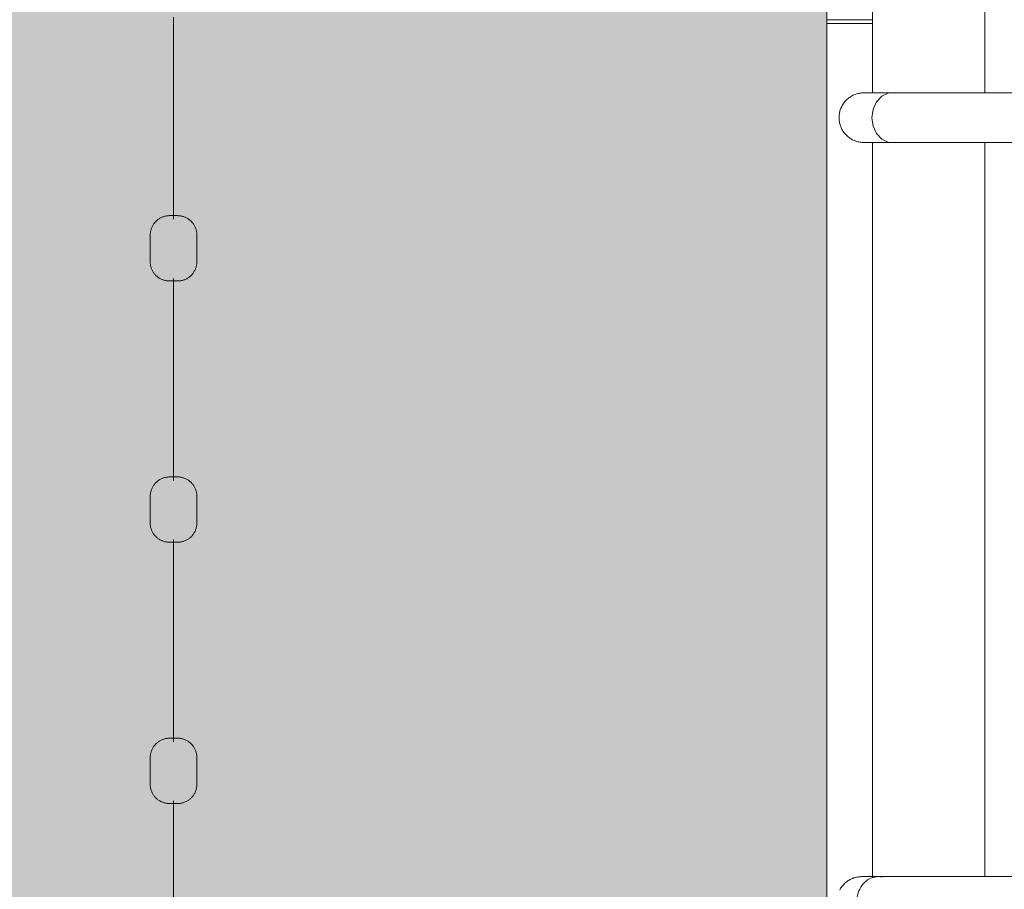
# Model space of a CAD drawing. Header units: millimetres. Extents: x 2016 to 102618, y -16590 to 68005.
# Tile 649 of 654: x 88882 to 89636, y 59329 to 59995. Entities that reach past the tile are written whole.
import ezdxf

# ---------------------------------------------------------------- set-up
doc = ezdxf.new("R2010")
doc.units = ezdxf.units.MM
for name, color, linetype, lineweight in [('A-DETL', 90, 'Continuous', 18), ('A-GENM', 13, 'Continuous', 13), ('A-WALL', 113, 'Continuous', 13), ('Q-SPCQ', 91, 'Continuous', 13)]:
    doc.layers.add(name, color=color, linetype=linetype, lineweight=lineweight)
doc.layers.add('Water', color=131, linetype='Continuous')

# ---------------------------------------------------------------- blocks, each defined once
blk = doc.blocks.new('43_VCS_SE_goot_rooster_schuin - 28_VCS_RVS wand-gootrooster 25000mm-4108944-00 Begane grond')
at = {"layer": 'Q-SPCQ'}
for p, q in [((11091.03, 148.81), (10528.98, 148.81)), ((12630.98, 148.81), (11128.97, 148.81))]:
    blk.add_line(p, q, dxfattribs=at)
blk = doc.blocks.new('72_VCS_SE_basintrap - basintrap-4843999-00 Begane grond')
at = {"layer": 'A-GENM', "lineweight": 5}
for p, q in [((-319, 466.5), (-319, 127.86)), ((-281, 127.86), (-281, 466.5)), ((281, 466), (281, 126.8)), ((-319, 387.15), (-319, 49.62)), ((-281, 49.62), (-281, 387.15)), ((281, 385.06), (281, 39.7)), ((-318.71, 52.22), (-319, 49.62)), ((-281, 49.62), (-281.29, 52.23)), ((-372, 0), (372, 0))]:
    blk.add_line(p, q, dxfattribs=at)
at = {"layer": 'A-GENM', "lineweight": 5, "flags": 128}
for points in [[(-319, 28.45), (-319, 28.53), (-319, 28.77), (-319, 29.17), (-319, 29.72), (-319, 30.43), (-319, 31.3), (-319, 32.32), (-319, 33.5), (-319, 34.83), (-319, 36.3), (-319, 37.92), (-319, 39.69), (-319, 41.59), (-319, 43.64), (-319, 45.82), (-319, 48.13), (-319, 50.56), (-319, 53.13), (-319, 55.81), (-319, 58.6), (-319, 61.51), (-319, 64.52), (-319, 67.64), (-319, 70.85), (-319, 74.15), (-319, 77.54), (-319, 81.01), (-319, 84.55), (-319, 88.17), (-319, 91.84), (-319, 95.58), (-319, 99.36), (-319, 103.19), (-319, 107.06), (-319, 110.97), (-319, 114.9), (-319, 118.85), (-319, 122.82), (-319, 126.79), (-319, 127.86)], [(-281, 127.86), (-281, 123.89), (-281, 119.92), (-281, 115.96), (-281, 112.03), (-281, 108.11), (-281, 104.23), (-281, 100.39), (-281, 96.59), (-281, 92.84), (-281, 89.15), (-281, 85.52), (-281, 81.96), (-281, 78.47), (-281, 75.06), (-281, 71.73), (-281, 68.5), (-281, 65.36), (-281, 62.31), (-281, 59.38), (-281, 56.55), (-281, 53.84), (-281, 51.24), (-281, 48.77), (-281, 46.43), (-281, 44.21), (-281, 42.13), (-281, 40.19), (-281, 38.38), (-281, 36.72), (-281, 35.21), (-281, 33.84), (-281, 32.63), (-281, 31.56), (-281, 30.65), (-281, 29.9), (-281, 29.3), (-281, 28.86), (-281, 28.58), (-281, 28.46), (-281, 28.45)], [(281, 26.8), (281, 26.88), (281, 27.12), (281, 27.52), (281, 28.08), (281, 28.79), (281, 29.66), (281, 30.69), (281, 31.87), (281, 33.21), (281, 34.69), (281, 36.32), (281, 38.1), (281, 40.02), (281, 42.07), (281, 44.26), (281, 46.59), (281, 49.04), (281, 51.62), (281, 54.31), (281, 57.13), (281, 60.05), (281, 63.08), (281, 66.22), (281, 69.45), (281, 72.77), (281, 76.18), (281, 79.67), (281, 83.23), (281, 86.86), (281, 90.56), (281, 94.32), (281, 98.13), (281, 101.98), (281, 105.87), (281, 109.8), (281, 113.76), (281, 117.73), (281, 121.72), (281, 125.72), (281, 126.8)], [(-319, 49.62), (-319, 47.23), (-319, 44.97), (-319, 42.84), (-319, 40.85), (-319, 39), (-319, 37.29), (-319, 35.72), (-319, 34.3), (-319, 33.03), (-319, 31.92), (-319, 30.95), (-319, 30.14), (-319, 29.49), (-319, 29), (-319, 28.66), (-319, 28.48), (-319, 28.45)], [(-319, 49.62), (-318.71, 47.01), (-316.45, 42.11), (-312.21, 38.11), (-306.5, 35.51), (-300, 34.6)], [(-300, 34.6), (-293.5, 35.51), (-287.78, 38.12), (-283.55, 42.11), (-281.29, 47.02), (-281, 49.62)], [(-281, 28.45), (-281, 28.53), (-281, 28.77), (-281, 29.17), (-281, 29.72), (-281, 30.43), (-281, 31.3), (-281, 32.32), (-281, 33.5), (-281, 34.83), (-281, 36.3), (-281, 37.92), (-281, 39.69), (-281, 41.59), (-281, 43.64), (-281, 45.82), (-281, 48.13), (-281, 49.62)], [(281, 39.7), (281, 37.81), (281, 36.06), (281, 34.45), (281, 32.99), (281, 31.68), (281, 30.52), (281, 29.52), (281, 28.67), (281, 27.98), (281, 27.44), (281, 27.07), (281, 26.85), (281, 26.8)], [(-300, 9.45), (-300.76, 9.47), (-301.52, 9.51), (-302.27, 9.59), (-303.03, 9.7), (-303.77, 9.83), (-304.52, 10), (-305.25, 10.19), (-305.98, 10.42), (-306.69, 10.67), (-307.4, 10.95), (-308.09, 11.26), (-308.77, 11.6), (-309.44, 11.96), (-310.09, 12.36), (-310.73, 12.77), (-311.35, 13.21), (-311.95, 13.68), (-312.53, 14.17), (-313.09, 14.68), (-313.63, 15.22), (-314.15, 15.77), (-314.64, 16.35), (-315.12, 16.94), (-315.56, 17.56), (-315.99, 18.19), (-316.39, 18.84), (-316.76, 19.5), (-317.1, 20.18), (-317.42, 20.87), (-317.71, 21.57), (-317.97, 22.28), (-318.2, 23.01), (-318.41, 23.74), (-318.58, 24.48), (-318.72, 25.22), (-318.84, 25.98), (-318.92, 26.73), (-318.98, 27.49), (-319, 28.25), (-319, 28.45)], [(-281, 28.45), (-281.02, 27.69), (-281.06, 26.93), (-281.14, 26.18), (-281.24, 25.43), (-281.38, 24.68), (-281.54, 23.94), (-281.74, 23.2), (-281.96, 22.48), (-282.22, 21.76), (-282.5, 21.05), (-282.81, 20.36), (-283.15, 19.68), (-283.51, 19.01), (-283.9, 18.36), (-284.32, 17.73), (-284.76, 17.11), (-285.23, 16.51), (-285.72, 15.93), (-286.23, 15.36), (-286.76, 14.82), (-287.32, 14.31), (-287.89, 13.81), (-288.49, 13.34), (-289.1, 12.89), (-289.73, 12.47), (-290.38, 12.07), (-291.04, 11.7), (-291.72, 11.35), (-292.41, 11.03), (-293.12, 10.74), (-293.83, 10.48), (-294.55, 10.25), (-295.28, 10.05), (-296.02, 9.87), (-296.77, 9.73), (-297.52, 9.62), (-298.28, 9.53), (-299.04, 9.48), (-299.79, 9.45), (-300, 9.45)], [(291.23, 9.94), (290.56, 10.31), (289.91, 10.7), (289.27, 11.12), (288.65, 11.56), (288.05, 12.02), (287.47, 12.51), (286.91, 13.03), (286.37, 13.56), (285.85, 14.12), (285.36, 14.69), (284.88, 15.29), (284.44, 15.9), (284.01, 16.53), (283.61, 17.18), (283.24, 17.84), (282.9, 18.52), (282.58, 19.21), (282.29, 19.91), (282.03, 20.63), (281.8, 21.35), (281.59, 22.08), (281.42, 22.82), (281.28, 23.57), (281.16, 24.32), (281.08, 25.08), (281.02, 25.83), (281, 26.59), (281, 26.8)]]:
    blk.add_lwpolyline(points, dxfattribs=at)
at = {"layer": 'A-GENM', "lineweight": 5}
blk.add_open_spline([(281.29, 42.6), (280.9, 40.69), (280.91, 36.75), (283.2, 31.2), (287.54, 26.67), (293.37, 23.72), (297.79, 23.03), (300, 23.03)], degree=3, dxfattribs=at)
at = {"layer": 'Q-SPCQ'}
for p, q in [((-375, 35), (-375, 0)), ((-372, 0), (-372, 35)), ((-375, 0), (-372, 0))]:
    blk.add_line(p, q, dxfattribs=at)
blk = doc.blocks.new('89_VCS_SE_drijflijn - drijflijn-V276-00 Begane grond')
at = {"layer": 'Q-SPCQ'}
for p, q in [((-11632.81, 17.84), (-11653.28, 17.84)), ((-11432.81, 17.84), (-11453.28, 17.84)), ((-11232.81, 17.84), (-11253.28, 17.84)), ((-11820.12, 0), (-11665.36, 0)), ((-11620.12, 0), (-11465.36, 0)), ((-11420.12, 0), (-11265.36, 0)), ((-11220.12, 0), (-11065.36, 0)), ((-11653.28, -17.84), (-11632.81, -17.84)), ((-11453.28, -17.84), (-11432.81, -17.84)), ((-11253.28, -17.84), (-11232.81, -17.84))]:
    blk.add_line(p, q, dxfattribs=at)
at = {"layer": 'Q-SPCQ', "flags": 128}
for points in [[(-11668.13, 3), (-11668.11, 3.59), (-11668.08, 4.19), (-11668.02, 4.78), (-11667.94, 5.36), (-11667.83, 5.95), (-11667.7, 6.53), (-11667.55, 7.1), (-11667.37, 7.67), (-11667.17, 8.23), (-11666.95, 8.78), (-11666.71, 9.32), (-11666.45, 9.85), (-11666.16, 10.37), (-11665.86, 10.88), (-11665.53, 11.38), (-11665.19, 11.86), (-11664.82, 12.33), (-11664.44, 12.79), (-11664.04, 13.22), (-11663.62, 13.65), (-11663.19, 14.05), (-11662.74, 14.44), (-11662.27, 14.81), (-11661.8, 15.16), (-11661.3, 15.49), (-11660.8, 15.8), (-11660.28, 16.09), (-11659.75, 16.36), (-11659.21, 16.61), (-11658.66, 16.83), (-11658.1, 17.04), (-11657.54, 17.22), (-11656.97, 17.38), (-11656.39, 17.51), (-11655.81, 17.63), (-11655.22, 17.72), (-11654.63, 17.78), (-11654.04, 17.82), (-11653.44, 17.84), (-11653.28, 17.84)], [(-11632.81, 17.84), (-11632.22, 17.83), (-11631.64, 17.79), (-11631.05, 17.74), (-11630.47, 17.65), (-11629.89, 17.55), (-11629.32, 17.42), (-11628.75, 17.27), (-11628.19, 17.1), (-11627.64, 16.9), (-11627.09, 16.68), (-11626.55, 16.44), (-11626.03, 16.18), (-11625.51, 15.9), (-11625.01, 15.6), (-11624.52, 15.28), (-11624.04, 14.94), (-11623.58, 14.58), (-11623.13, 14.2), (-11622.69, 13.8), (-11622.28, 13.39), (-11621.87, 12.96), (-11621.49, 12.51), (-11621.13, 12.05), (-11620.78, 11.58), (-11620.45, 11.09), (-11620.15, 10.59), (-11619.86, 10.08), (-11619.59, 9.56), (-11619.35, 9.02), (-11619.12, 8.48), (-11618.92, 7.93), (-11618.74, 7.37), (-11618.58, 6.8), (-11618.45, 6.23), (-11618.34, 5.65), (-11618.25, 5.07), (-11618.19, 4.49), (-11618.14, 3.9), (-11618.13, 3.32), (-11618.13, 3.16)], [(-11468.13, 3), (-11468.11, 3.59), (-11468.08, 4.19), (-11468.02, 4.78), (-11467.94, 5.36), (-11467.83, 5.95), (-11467.7, 6.53), (-11467.55, 7.1), (-11467.37, 7.67), (-11467.17, 8.23), (-11466.95, 8.78), (-11466.71, 9.32), (-11466.45, 9.85), (-11466.16, 10.37), (-11465.86, 10.88), (-11465.53, 11.38), (-11465.19, 11.86), (-11464.82, 12.33), (-11464.44, 12.79), (-11464.04, 13.22), (-11463.62, 13.65), (-11463.19, 14.05), (-11462.74, 14.44), (-11462.27, 14.81), (-11461.8, 15.16), (-11461.3, 15.49), (-11460.8, 15.8), (-11460.28, 16.09), (-11459.75, 16.36), (-11459.21, 16.61), (-11458.66, 16.83), (-11458.1, 17.04), (-11457.54, 17.22), (-11456.97, 17.38), (-11456.39, 17.51), (-11455.81, 17.63), (-11455.22, 17.72), (-11454.63, 17.78), (-11454.04, 17.82), (-11453.44, 17.84), (-11453.28, 17.84)], [(-11432.81, 17.84), (-11432.22, 17.83), (-11431.64, 17.79), (-11431.05, 17.74), (-11430.47, 17.65), (-11429.89, 17.55), (-11429.32, 17.42), (-11428.75, 17.27), (-11428.19, 17.1), (-11427.64, 16.9), (-11427.09, 16.68), (-11426.55, 16.44), (-11426.03, 16.18), (-11425.51, 15.9), (-11425.01, 15.6), (-11424.52, 15.28), (-11424.04, 14.94), (-11423.58, 14.58), (-11423.13, 14.2), (-11422.69, 13.8), (-11422.28, 13.39), (-11421.87, 12.96), (-11421.49, 12.51), (-11421.13, 12.05), (-11420.78, 11.58), (-11420.45, 11.09), (-11420.15, 10.59), (-11419.86, 10.08), (-11419.59, 9.56), (-11419.35, 9.02), (-11419.12, 8.48), (-11418.92, 7.93), (-11418.74, 7.37), (-11418.58, 6.8), (-11418.45, 6.23), (-11418.34, 5.65), (-11418.25, 5.07), (-11418.19, 4.49), (-11418.14, 3.9), (-11418.13, 3.32), (-11418.13, 3.16)], [(-11268.13, 3), (-11268.11, 3.59), (-11268.08, 4.19), (-11268.02, 4.78), (-11267.94, 5.36), (-11267.83, 5.95), (-11267.7, 6.53), (-11267.55, 7.1), (-11267.37, 7.67), (-11267.17, 8.23), (-11266.95, 8.78), (-11266.71, 9.32), (-11266.45, 9.85), (-11266.16, 10.37), (-11265.86, 10.88), (-11265.53, 11.38), (-11265.19, 11.86), (-11264.82, 12.33), (-11264.44, 12.79), (-11264.04, 13.22), (-11263.62, 13.65), (-11263.19, 14.05), (-11262.74, 14.44), (-11262.27, 14.81), (-11261.8, 15.16), (-11261.3, 15.49), (-11260.8, 15.8), (-11260.28, 16.09), (-11259.75, 16.36), (-11259.21, 16.61), (-11258.66, 16.83), (-11258.1, 17.04), (-11257.54, 17.22), (-11256.97, 17.38), (-11256.39, 17.51), (-11255.81, 17.63), (-11255.22, 17.72), (-11254.63, 17.78), (-11254.04, 17.82), (-11253.44, 17.84), (-11253.28, 17.84)], [(-11232.81, 17.84), (-11232.22, 17.83), (-11231.64, 17.79), (-11231.05, 17.74), (-11230.47, 17.65), (-11229.89, 17.55), (-11229.32, 17.42), (-11228.75, 17.27), (-11228.19, 17.1), (-11227.64, 16.9), (-11227.09, 16.68), (-11226.55, 16.44), (-11226.03, 16.18), (-11225.51, 15.9), (-11225.01, 15.6), (-11224.52, 15.28), (-11224.04, 14.94), (-11223.58, 14.58), (-11223.13, 14.2), (-11222.69, 13.8), (-11222.28, 13.39), (-11221.87, 12.96), (-11221.49, 12.51), (-11221.13, 12.05), (-11220.78, 11.58), (-11220.45, 11.09), (-11220.15, 10.59), (-11219.86, 10.08), (-11219.59, 9.56), (-11219.35, 9.02), (-11219.12, 8.48), (-11218.92, 7.93), (-11218.74, 7.37), (-11218.58, 6.8), (-11218.45, 6.23), (-11218.34, 5.65), (-11218.25, 5.07), (-11218.19, 4.49), (-11218.14, 3.9), (-11218.13, 3.32), (-11218.13, 3.16)], [(-11668.13, -3), (-11668.13, -3), (-11668.13, -2.99), (-11668.13, -2.98), (-11668.13, -2.96), (-11668.13, -2.94), (-11668.13, -2.91), (-11668.13, -2.88), (-11668.13, -2.85), (-11668.13, -2.81), (-11668.13, -2.76), (-11668.13, -2.71), (-11668.13, -2.66), (-11668.13, -2.6), (-11668.13, -2.54), (-11668.13, -2.48), (-11668.13, -2.41), (-11668.13, -2.33), (-11668.13, -2.26), (-11668.13, -2.17), (-11668.13, -2.09), (-11668.13, -2), (-11668.13, -1.91), (-11668.13, -1.82), (-11668.13, -1.72), (-11668.13, -1.62), (-11668.13, -1.52), (-11668.13, -1.41), (-11668.13, -1.31), (-11668.13, -1.2), (-11668.13, -1.09), (-11668.13, -0.97), (-11668.13, -0.86), (-11668.13, -0.74), (-11668.13, -0.63), (-11668.13, -0.51), (-11668.13, -0.39), (-11668.13, -0.27), (-11668.13, -0.15), (-11668.13, -0.03), (-11668.13, 0.09), (-11668.13, 0.21), (-11668.13, 0.33), (-11668.13, 0.45), (-11668.13, 0.56), (-11668.13, 0.68), (-11668.13, 0.8), (-11668.13, 0.91), (-11668.13, 1.03), (-11668.13, 1.14), (-11668.13, 1.25), (-11668.13, 1.36), (-11668.13, 1.46), (-11668.13, 1.57), (-11668.13, 1.67), (-11668.13, 1.77), (-11668.13, 1.86), (-11668.13, 1.95), (-11668.13, 2.04), (-11668.13, 2.13), (-11668.13, 2.21), (-11668.13, 2.29), (-11668.13, 2.37), (-11668.13, 2.44), (-11668.13, 2.51), (-11668.13, 2.57), (-11668.13, 2.63), (-11668.13, 2.69), (-11668.13, 2.74), (-11668.13, 2.78), (-11668.13, 2.83), (-11668.13, 2.86), (-11668.13, 2.9), (-11668.13, 2.93), (-11668.13, 2.95), (-11668.13, 2.97), (-11668.13, 2.98), (-11668.13, 2.99), (-11668.13, 3)], [(-11668.13, 3), (-11668.13, 3), (-11668.13, 2.99), (-11668.13, 2.98), (-11668.13, 2.96), (-11668.13, 2.94), (-11668.13, 2.91), (-11668.13, 2.88), (-11668.13, 2.85), (-11668.13, 2.81), (-11668.13, 2.76), (-11668.13, 2.71), (-11668.13, 2.66), (-11668.13, 2.6), (-11668.13, 2.54), (-11668.13, 2.48), (-11668.13, 2.41), (-11668.13, 2.33), (-11668.13, 2.26), (-11668.13, 2.17), (-11668.13, 2.09), (-11668.13, 2), (-11668.13, 1.91), (-11668.13, 1.82), (-11668.13, 1.72), (-11668.13, 1.62), (-11668.13, 1.52), (-11668.13, 1.41), (-11668.13, 1.31), (-11668.13, 1.2), (-11668.13, 1.09), (-11668.13, 0.97), (-11668.13, 0.86), (-11668.13, 0.74), (-11668.13, 0.63), (-11668.13, 0.51), (-11668.13, 0.39), (-11668.13, 0.27), (-11668.13, 0.15), (-11668.13, 0.03), (-11668.13, -0.09), (-11668.13, -0.21), (-11668.13, -0.33), (-11668.13, -0.45), (-11668.13, -0.56), (-11668.13, -0.68), (-11668.13, -0.8), (-11668.13, -0.91), (-11668.13, -1.03), (-11668.13, -1.14), (-11668.13, -1.25), (-11668.13, -1.36), (-11668.13, -1.46), (-11668.13, -1.57), (-11668.13, -1.67), (-11668.13, -1.77), (-11668.13, -1.86), (-11668.13, -1.95), (-11668.13, -2.04), (-11668.13, -2.13), (-11668.13, -2.21), (-11668.13, -2.29), (-11668.13, -2.37), (-11668.13, -2.44), (-11668.13, -2.51), (-11668.13, -2.57), (-11668.13, -2.63), (-11668.13, -2.69), (-11668.13, -2.74), (-11668.13, -2.78), (-11668.13, -2.83), (-11668.13, -2.86), (-11668.13, -2.9), (-11668.13, -2.93), (-11668.13, -2.95), (-11668.13, -2.97), (-11668.13, -2.98), (-11668.13, -2.99), (-11668.13, -3)], [(-11618.13, 3.16), (-11618.13, 3.16), (-11618.13, 3.15), (-11618.13, 3.14), (-11618.13, 3.12), (-11618.13, 3.1), (-11618.13, 3.07), (-11618.13, 3.04), (-11618.13, 3), (-11618.13, 2.96), (-11618.13, 2.91), (-11618.13, 2.86), (-11618.13, 2.8), (-11618.13, 2.74), (-11618.13, 2.68), (-11618.13, 2.61), (-11618.13, 2.53), (-11618.13, 2.46), (-11618.13, 2.37), (-11618.13, 2.29), (-11618.13, 2.2), (-11618.13, 2.11), (-11618.13, 2.01), (-11618.13, 1.91), (-11618.13, 1.81), (-11618.13, 1.71), (-11618.13, 1.6), (-11618.13, 1.49), (-11618.13, 1.38), (-11618.13, 1.26), (-11618.13, 1.14), (-11618.13, 1.03), (-11618.13, 0.91), (-11618.13, 0.78), (-11618.13, 0.66), (-11618.13, 0.54), (-11618.13, 0.41), (-11618.13, 0.29), (-11618.13, 0.16), (-11618.13, 0.03), (-11618.13, -0.09), (-11618.13, -0.22), (-11618.13, -0.34), (-11618.13, -0.47), (-11618.13, -0.59), (-11618.13, -0.72), (-11618.13, -0.84), (-11618.13, -0.96), (-11618.13, -1.08), (-11618.13, -1.2), (-11618.13, -1.31), (-11618.13, -1.43), (-11618.13, -1.54), (-11618.13, -1.65), (-11618.13, -1.75), (-11618.13, -1.86), (-11618.13, -1.96), (-11618.13, -2.06), (-11618.13, -2.15), (-11618.13, -2.24), (-11618.13, -2.33), (-11618.13, -2.41), (-11618.13, -2.49), (-11618.13, -2.57), (-11618.13, -2.64), (-11618.13, -2.71), (-11618.13, -2.77), (-11618.13, -2.83), (-11618.13, -2.88), (-11618.13, -2.93), (-11618.13, -2.98), (-11618.13, -3.02), (-11618.13, -3.05), (-11618.13, -3.08), (-11618.13, -3.11), (-11618.13, -3.13), (-11618.13, -3.14), (-11618.13, -3.15), (-11618.13, -3.16)], [(-11618.13, -3.16), (-11618.13, -3.16), (-11618.13, -3.15), (-11618.13, -3.14), (-11618.13, -3.12), (-11618.13, -3.1), (-11618.13, -3.07), (-11618.13, -3.04), (-11618.13, -3), (-11618.13, -2.96), (-11618.13, -2.91), (-11618.13, -2.86), (-11618.13, -2.8), (-11618.13, -2.74), (-11618.13, -2.68), (-11618.13, -2.61), (-11618.13, -2.53), (-11618.13, -2.46), (-11618.13, -2.37), (-11618.13, -2.29), (-11618.13, -2.2), (-11618.13, -2.11), (-11618.13, -2.01), (-11618.13, -1.91), (-11618.13, -1.81), (-11618.13, -1.71), (-11618.13, -1.6), (-11618.13, -1.49), (-11618.13, -1.38), (-11618.13, -1.26), (-11618.13, -1.14), (-11618.13, -1.03), (-11618.13, -0.91), (-11618.13, -0.78), (-11618.13, -0.66), (-11618.13, -0.54), (-11618.13, -0.41), (-11618.13, -0.29), (-11618.13, -0.16), (-11618.13, -0.03), (-11618.13, 0.09), (-11618.13, 0.22), (-11618.13, 0.34), (-11618.13, 0.47), (-11618.13, 0.59), (-11618.13, 0.72), (-11618.13, 0.84), (-11618.13, 0.96), (-11618.13, 1.08), (-11618.13, 1.2), (-11618.13, 1.31), (-11618.13, 1.43), (-11618.13, 1.54), (-11618.13, 1.65), (-11618.13, 1.75), (-11618.13, 1.86), (-11618.13, 1.96), (-11618.13, 2.06), (-11618.13, 2.15), (-11618.13, 2.24), (-11618.13, 2.33), (-11618.13, 2.41), (-11618.13, 2.49), (-11618.13, 2.57), (-11618.13, 2.64), (-11618.13, 2.71), (-11618.13, 2.77), (-11618.13, 2.83), (-11618.13, 2.88), (-11618.13, 2.93), (-11618.13, 2.98), (-11618.13, 3.02), (-11618.13, 3.05), (-11618.13, 3.08), (-11618.13, 3.11), (-11618.13, 3.13), (-11618.13, 3.14), (-11618.13, 3.15), (-11618.13, 3.16)], [(-11468.13, -3), (-11468.13, -3), (-11468.13, -2.99), (-11468.13, -2.98), (-11468.13, -2.96), (-11468.13, -2.94), (-11468.13, -2.91), (-11468.13, -2.88), (-11468.13, -2.85), (-11468.13, -2.81), (-11468.13, -2.76), (-11468.13, -2.71), (-11468.13, -2.66), (-11468.13, -2.6), (-11468.13, -2.54), (-11468.13, -2.48), (-11468.13, -2.41), (-11468.13, -2.33), (-11468.13, -2.26), (-11468.13, -2.17), (-11468.13, -2.09), (-11468.13, -2), (-11468.13, -1.91), (-11468.13, -1.82), (-11468.13, -1.72), (-11468.13, -1.62), (-11468.13, -1.52), (-11468.13, -1.41), (-11468.13, -1.31), (-11468.13, -1.2), (-11468.13, -1.09), (-11468.13, -0.97), (-11468.13, -0.86), (-11468.13, -0.74), (-11468.13, -0.63), (-11468.13, -0.51), (-11468.13, -0.39), (-11468.13, -0.27), (-11468.13, -0.15), (-11468.13, -0.03), (-11468.13, 0.09), (-11468.13, 0.21), (-11468.13, 0.33), (-11468.13, 0.45), (-11468.13, 0.56), (-11468.13, 0.68), (-11468.13, 0.8), (-11468.13, 0.91), (-11468.13, 1.03), (-11468.13, 1.14), (-11468.13, 1.25), (-11468.13, 1.36), (-11468.13, 1.46), (-11468.13, 1.57), (-11468.13, 1.67), (-11468.13, 1.77), (-11468.13, 1.86), (-11468.13, 1.95), (-11468.13, 2.04), (-11468.13, 2.13), (-11468.13, 2.21), (-11468.13, 2.29), (-11468.13, 2.37), (-11468.13, 2.44), (-11468.13, 2.51), (-11468.13, 2.57), (-11468.13, 2.63), (-11468.13, 2.69), (-11468.13, 2.74), (-11468.13, 2.78), (-11468.13, 2.83), (-11468.13, 2.86), (-11468.13, 2.9), (-11468.13, 2.93), (-11468.13, 2.95), (-11468.13, 2.97), (-11468.13, 2.98), (-11468.13, 2.99), (-11468.13, 3)], [(-11468.13, 3), (-11468.13, 3), (-11468.13, 2.99), (-11468.13, 2.98), (-11468.13, 2.96), (-11468.13, 2.94), (-11468.13, 2.91), (-11468.13, 2.88), (-11468.13, 2.85), (-11468.13, 2.81), (-11468.13, 2.76), (-11468.13, 2.71), (-11468.13, 2.66), (-11468.13, 2.6), (-11468.13, 2.54), (-11468.13, 2.48), (-11468.13, 2.41), (-11468.13, 2.33), (-11468.13, 2.26), (-11468.13, 2.17), (-11468.13, 2.09), (-11468.13, 2), (-11468.13, 1.91), (-11468.13, 1.82), (-11468.13, 1.72), (-11468.13, 1.62), (-11468.13, 1.52), (-11468.13, 1.41), (-11468.13, 1.31), (-11468.13, 1.2), (-11468.13, 1.09), (-11468.13, 0.97), (-11468.13, 0.86), (-11468.13, 0.74), (-11468.13, 0.63), (-11468.13, 0.51), (-11468.13, 0.39), (-11468.13, 0.27), (-11468.13, 0.15), (-11468.13, 0.03), (-11468.13, -0.09), (-11468.13, -0.21), (-11468.13, -0.33), (-11468.13, -0.45), (-11468.13, -0.56), (-11468.13, -0.68), (-11468.13, -0.8), (-11468.13, -0.91), (-11468.13, -1.03), (-11468.13, -1.14), (-11468.13, -1.25), (-11468.13, -1.36), (-11468.13, -1.46), (-11468.13, -1.57), (-11468.13, -1.67), (-11468.13, -1.77), (-11468.13, -1.86), (-11468.13, -1.95), (-11468.13, -2.04), (-11468.13, -2.13), (-11468.13, -2.21), (-11468.13, -2.29), (-11468.13, -2.37), (-11468.13, -2.44), (-11468.13, -2.51), (-11468.13, -2.57), (-11468.13, -2.63), (-11468.13, -2.69), (-11468.13, -2.74), (-11468.13, -2.78), (-11468.13, -2.83), (-11468.13, -2.86), (-11468.13, -2.9), (-11468.13, -2.93), (-11468.13, -2.95), (-11468.13, -2.97), (-11468.13, -2.98), (-11468.13, -2.99), (-11468.13, -3)], [(-11418.13, 3.16), (-11418.13, 3.16), (-11418.13, 3.15), (-11418.13, 3.14), (-11418.13, 3.12), (-11418.13, 3.1), (-11418.13, 3.07), (-11418.13, 3.04), (-11418.13, 3), (-11418.13, 2.96), (-11418.13, 2.91), (-11418.13, 2.86), (-11418.13, 2.8), (-11418.13, 2.74), (-11418.13, 2.68), (-11418.13, 2.61), (-11418.13, 2.53), (-11418.13, 2.46), (-11418.13, 2.37), (-11418.13, 2.29), (-11418.13, 2.2), (-11418.13, 2.11), (-11418.13, 2.01), (-11418.13, 1.91), (-11418.13, 1.81), (-11418.13, 1.71), (-11418.13, 1.6), (-11418.13, 1.49), (-11418.13, 1.38), (-11418.13, 1.26), (-11418.13, 1.14), (-11418.13, 1.03), (-11418.13, 0.91), (-11418.13, 0.78), (-11418.13, 0.66), (-11418.13, 0.54), (-11418.13, 0.41), (-11418.13, 0.29), (-11418.13, 0.16), (-11418.13, 0.03), (-11418.13, -0.09), (-11418.13, -0.22), (-11418.13, -0.34), (-11418.13, -0.47), (-11418.13, -0.59), (-11418.13, -0.72), (-11418.13, -0.84), (-11418.13, -0.96), (-11418.13, -1.08), (-11418.13, -1.2), (-11418.13, -1.31), (-11418.13, -1.43), (-11418.13, -1.54), (-11418.13, -1.65), (-11418.13, -1.75), (-11418.13, -1.86), (-11418.13, -1.96), (-11418.13, -2.06), (-11418.13, -2.15), (-11418.13, -2.24), (-11418.13, -2.33), (-11418.13, -2.41), (-11418.13, -2.49), (-11418.13, -2.57), (-11418.13, -2.64), (-11418.13, -2.71), (-11418.13, -2.77), (-11418.13, -2.83), (-11418.13, -2.88), (-11418.13, -2.93), (-11418.13, -2.98), (-11418.13, -3.02), (-11418.13, -3.05), (-11418.13, -3.08), (-11418.13, -3.11), (-11418.13, -3.13), (-11418.13, -3.14), (-11418.13, -3.15), (-11418.13, -3.16)], [(-11418.13, -3.16), (-11418.13, -3.16), (-11418.13, -3.15), (-11418.13, -3.14), (-11418.13, -3.12), (-11418.13, -3.1), (-11418.13, -3.07), (-11418.13, -3.04), (-11418.13, -3), (-11418.13, -2.96), (-11418.13, -2.91), (-11418.13, -2.86), (-11418.13, -2.8), (-11418.13, -2.74), (-11418.13, -2.68), (-11418.13, -2.61), (-11418.13, -2.53), (-11418.13, -2.46), (-11418.13, -2.37), (-11418.13, -2.29), (-11418.13, -2.2), (-11418.13, -2.11), (-11418.13, -2.01), (-11418.13, -1.91), (-11418.13, -1.81), (-11418.13, -1.71), (-11418.13, -1.6), (-11418.13, -1.49), (-11418.13, -1.38), (-11418.13, -1.26), (-11418.13, -1.14), (-11418.13, -1.03), (-11418.13, -0.91), (-11418.13, -0.78), (-11418.13, -0.66), (-11418.13, -0.54), (-11418.13, -0.41), (-11418.13, -0.29), (-11418.13, -0.16), (-11418.13, -0.03), (-11418.13, 0.09), (-11418.13, 0.22), (-11418.13, 0.34), (-11418.13, 0.47), (-11418.13, 0.59), (-11418.13, 0.72), (-11418.13, 0.84), (-11418.13, 0.96), (-11418.13, 1.08), (-11418.13, 1.2), (-11418.13, 1.31), (-11418.13, 1.43), (-11418.13, 1.54), (-11418.13, 1.65), (-11418.13, 1.75), (-11418.13, 1.86), (-11418.13, 1.96), (-11418.13, 2.06), (-11418.13, 2.15), (-11418.13, 2.24), (-11418.13, 2.33), (-11418.13, 2.41), (-11418.13, 2.49), (-11418.13, 2.57), (-11418.13, 2.64), (-11418.13, 2.71), (-11418.13, 2.77), (-11418.13, 2.83), (-11418.13, 2.88), (-11418.13, 2.93), (-11418.13, 2.98), (-11418.13, 3.02), (-11418.13, 3.05), (-11418.13, 3.08), (-11418.13, 3.11), (-11418.13, 3.13), (-11418.13, 3.14), (-11418.13, 3.15), (-11418.13, 3.16)], [(-11268.13, -3), (-11268.13, -3), (-11268.13, -2.99), (-11268.13, -2.98), (-11268.13, -2.96), (-11268.13, -2.94), (-11268.13, -2.91), (-11268.13, -2.88), (-11268.13, -2.85), (-11268.13, -2.81), (-11268.13, -2.76), (-11268.13, -2.71), (-11268.13, -2.66), (-11268.13, -2.6), (-11268.13, -2.54), (-11268.13, -2.48), (-11268.13, -2.41), (-11268.13, -2.33), (-11268.13, -2.26), (-11268.13, -2.17), (-11268.13, -2.09), (-11268.13, -2), (-11268.13, -1.91), (-11268.13, -1.82), (-11268.13, -1.72), (-11268.13, -1.62), (-11268.13, -1.52), (-11268.13, -1.41), (-11268.13, -1.31), (-11268.13, -1.2), (-11268.13, -1.09), (-11268.13, -0.97), (-11268.13, -0.86), (-11268.13, -0.74), (-11268.13, -0.63), (-11268.13, -0.51), (-11268.13, -0.39), (-11268.13, -0.27), (-11268.13, -0.15), (-11268.13, -0.03), (-11268.13, 0.09), (-11268.13, 0.21), (-11268.13, 0.33), (-11268.13, 0.45), (-11268.13, 0.56), (-11268.13, 0.68), (-11268.13, 0.8), (-11268.13, 0.91), (-11268.13, 1.03), (-11268.13, 1.14), (-11268.13, 1.25), (-11268.13, 1.36), (-11268.13, 1.46), (-11268.13, 1.57), (-11268.13, 1.67), (-11268.13, 1.77), (-11268.13, 1.86), (-11268.13, 1.95), (-11268.13, 2.04), (-11268.13, 2.13), (-11268.13, 2.21), (-11268.13, 2.29), (-11268.13, 2.37), (-11268.13, 2.44), (-11268.13, 2.51), (-11268.13, 2.57), (-11268.13, 2.63), (-11268.13, 2.69), (-11268.13, 2.74), (-11268.13, 2.78), (-11268.13, 2.83), (-11268.13, 2.86), (-11268.13, 2.9), (-11268.13, 2.93), (-11268.13, 2.95), (-11268.13, 2.97), (-11268.13, 2.98), (-11268.13, 2.99), (-11268.13, 3)], [(-11268.13, 3), (-11268.13, 3), (-11268.13, 2.99), (-11268.13, 2.98), (-11268.13, 2.96), (-11268.13, 2.94), (-11268.13, 2.91), (-11268.13, 2.88), (-11268.13, 2.85), (-11268.13, 2.81), (-11268.13, 2.76), (-11268.13, 2.71), (-11268.13, 2.66), (-11268.13, 2.6), (-11268.13, 2.54), (-11268.13, 2.48), (-11268.13, 2.41), (-11268.13, 2.33), (-11268.13, 2.26), (-11268.13, 2.17), (-11268.13, 2.09), (-11268.13, 2), (-11268.13, 1.91), (-11268.13, 1.82), (-11268.13, 1.72), (-11268.13, 1.62), (-11268.13, 1.52), (-11268.13, 1.41), (-11268.13, 1.31), (-11268.13, 1.2), (-11268.13, 1.09), (-11268.13, 0.97), (-11268.13, 0.86), (-11268.13, 0.74), (-11268.13, 0.63), (-11268.13, 0.51), (-11268.13, 0.39), (-11268.13, 0.27), (-11268.13, 0.15), (-11268.13, 0.03), (-11268.13, -0.09), (-11268.13, -0.21), (-11268.13, -0.33), (-11268.13, -0.45), (-11268.13, -0.56), (-11268.13, -0.68), (-11268.13, -0.8), (-11268.13, -0.91), (-11268.13, -1.03), (-11268.13, -1.14), (-11268.13, -1.25), (-11268.13, -1.36), (-11268.13, -1.46), (-11268.13, -1.57), (-11268.13, -1.67), (-11268.13, -1.77), (-11268.13, -1.86), (-11268.13, -1.95), (-11268.13, -2.04), (-11268.13, -2.13), (-11268.13, -2.21), (-11268.13, -2.29), (-11268.13, -2.37), (-11268.13, -2.44), (-11268.13, -2.51), (-11268.13, -2.57), (-11268.13, -2.63), (-11268.13, -2.69), (-11268.13, -2.74), (-11268.13, -2.78), (-11268.13, -2.83), (-11268.13, -2.86), (-11268.13, -2.9), (-11268.13, -2.93), (-11268.13, -2.95), (-11268.13, -2.97), (-11268.13, -2.98), (-11268.13, -2.99), (-11268.13, -3)], [(-11218.13, 3.16), (-11218.13, 3.16), (-11218.13, 3.15), (-11218.13, 3.14), (-11218.13, 3.12), (-11218.13, 3.1), (-11218.13, 3.07), (-11218.13, 3.04), (-11218.13, 3), (-11218.13, 2.96), (-11218.13, 2.91), (-11218.13, 2.86), (-11218.13, 2.8), (-11218.13, 2.74), (-11218.13, 2.68), (-11218.13, 2.61), (-11218.13, 2.53), (-11218.13, 2.46), (-11218.13, 2.37), (-11218.13, 2.29), (-11218.13, 2.2), (-11218.13, 2.11), (-11218.13, 2.01), (-11218.13, 1.91), (-11218.13, 1.81), (-11218.13, 1.71), (-11218.13, 1.6), (-11218.13, 1.49), (-11218.13, 1.38), (-11218.13, 1.26), (-11218.13, 1.14), (-11218.13, 1.03), (-11218.13, 0.91), (-11218.13, 0.78), (-11218.13, 0.66), (-11218.13, 0.54), (-11218.13, 0.41), (-11218.13, 0.29), (-11218.13, 0.16), (-11218.13, 0.03), (-11218.13, -0.09), (-11218.13, -0.22), (-11218.13, -0.34), (-11218.13, -0.47), (-11218.13, -0.59), (-11218.13, -0.72), (-11218.13, -0.84), (-11218.13, -0.96), (-11218.13, -1.08), (-11218.13, -1.2), (-11218.13, -1.31), (-11218.13, -1.43), (-11218.13, -1.54), (-11218.13, -1.65), (-11218.13, -1.75), (-11218.13, -1.86), (-11218.13, -1.96), (-11218.13, -2.06), (-11218.13, -2.15), (-11218.13, -2.24), (-11218.13, -2.33), (-11218.13, -2.41), (-11218.13, -2.49), (-11218.13, -2.57), (-11218.13, -2.64), (-11218.13, -2.71), (-11218.13, -2.77), (-11218.13, -2.83), (-11218.13, -2.88), (-11218.13, -2.93), (-11218.13, -2.98), (-11218.13, -3.02), (-11218.13, -3.05), (-11218.13, -3.08), (-11218.13, -3.11), (-11218.13, -3.13), (-11218.13, -3.14), (-11218.13, -3.15), (-11218.13, -3.16)], [(-11218.13, -3.16), (-11218.13, -3.16), (-11218.13, -3.15), (-11218.13, -3.14), (-11218.13, -3.12), (-11218.13, -3.1), (-11218.13, -3.07), (-11218.13, -3.04), (-11218.13, -3), (-11218.13, -2.96), (-11218.13, -2.91), (-11218.13, -2.86), (-11218.13, -2.8), (-11218.13, -2.74), (-11218.13, -2.68), (-11218.13, -2.61), (-11218.13, -2.53), (-11218.13, -2.46), (-11218.13, -2.37), (-11218.13, -2.29), (-11218.13, -2.2), (-11218.13, -2.11), (-11218.13, -2.01), (-11218.13, -1.91), (-11218.13, -1.81), (-11218.13, -1.71), (-11218.13, -1.6), (-11218.13, -1.49), (-11218.13, -1.38), (-11218.13, -1.26), (-11218.13, -1.14), (-11218.13, -1.03), (-11218.13, -0.91), (-11218.13, -0.78), (-11218.13, -0.66), (-11218.13, -0.54), (-11218.13, -0.41), (-11218.13, -0.29), (-11218.13, -0.16), (-11218.13, -0.03), (-11218.13, 0.09), (-11218.13, 0.22), (-11218.13, 0.34), (-11218.13, 0.47), (-11218.13, 0.59), (-11218.13, 0.72), (-11218.13, 0.84), (-11218.13, 0.96), (-11218.13, 1.08), (-11218.13, 1.2), (-11218.13, 1.31), (-11218.13, 1.43), (-11218.13, 1.54), (-11218.13, 1.65), (-11218.13, 1.75), (-11218.13, 1.86), (-11218.13, 1.96), (-11218.13, 2.06), (-11218.13, 2.15), (-11218.13, 2.24), (-11218.13, 2.33), (-11218.13, 2.41), (-11218.13, 2.49), (-11218.13, 2.57), (-11218.13, 2.64), (-11218.13, 2.71), (-11218.13, 2.77), (-11218.13, 2.83), (-11218.13, 2.88), (-11218.13, 2.93), (-11218.13, 2.98), (-11218.13, 3.02), (-11218.13, 3.05), (-11218.13, 3.08), (-11218.13, 3.11), (-11218.13, 3.13), (-11218.13, 3.14), (-11218.13, 3.15), (-11218.13, 3.16)], [(-11653.28, -17.84), (-11653.88, -17.83), (-11654.47, -17.79), (-11655.06, -17.74), (-11655.65, -17.65), (-11656.23, -17.55), (-11656.81, -17.42), (-11657.38, -17.26), (-11657.95, -17.09), (-11658.51, -16.89), (-11659.06, -16.67), (-11659.6, -16.43), (-11660.14, -16.16), (-11660.66, -15.88), (-11661.17, -15.57), (-11661.66, -15.25), (-11662.15, -14.9), (-11662.62, -14.54), (-11663.07, -14.16), (-11663.51, -13.76), (-11663.93, -13.34), (-11664.34, -12.91), (-11664.72, -12.46), (-11665.09, -11.99), (-11665.44, -11.51), (-11665.77, -11.02), (-11666.08, -10.51), (-11666.37, -10), (-11666.64, -9.47), (-11666.89, -8.93), (-11667.12, -8.38), (-11667.32, -7.82), (-11667.5, -7.26), (-11667.66, -6.68), (-11667.8, -6.11), (-11667.91, -5.52), (-11668, -4.94), (-11668.06, -4.35), (-11668.11, -3.75), (-11668.12, -3.16), (-11668.13, -3)], [(-11618.13, -3.16), (-11618.14, -3.75), (-11618.17, -4.33), (-11618.23, -4.92), (-11618.31, -5.5), (-11618.42, -6.08), (-11618.55, -6.65), (-11618.7, -7.22), (-11618.87, -7.78), (-11619.07, -8.33), (-11619.28, -8.88), (-11619.52, -9.41), (-11619.78, -9.94), (-11620.07, -10.45), (-11620.37, -10.96), (-11620.69, -11.45), (-11621.03, -11.93), (-11621.39, -12.39), (-11621.77, -12.84), (-11622.17, -13.27), (-11622.58, -13.69), (-11623.01, -14.09), (-11623.45, -14.48), (-11623.91, -14.84), (-11624.39, -15.19), (-11624.88, -15.51), (-11625.38, -15.82), (-11625.89, -16.11), (-11626.41, -16.37), (-11626.94, -16.62), (-11627.49, -16.84), (-11628.04, -17.05), (-11628.6, -17.23), (-11629.16, -17.38), (-11629.74, -17.52), (-11630.31, -17.63), (-11630.89, -17.72), (-11631.48, -17.78), (-11632.06, -17.82), (-11632.65, -17.84), (-11632.81, -17.84)], [(-11453.28, -17.84), (-11453.88, -17.83), (-11454.47, -17.79), (-11455.06, -17.74), (-11455.65, -17.65), (-11456.23, -17.55), (-11456.81, -17.42), (-11457.38, -17.26), (-11457.95, -17.09), (-11458.51, -16.89), (-11459.06, -16.67), (-11459.6, -16.43), (-11460.14, -16.16), (-11460.66, -15.88), (-11461.17, -15.57), (-11461.66, -15.25), (-11462.15, -14.9), (-11462.62, -14.54), (-11463.07, -14.16), (-11463.51, -13.76), (-11463.93, -13.34), (-11464.34, -12.91), (-11464.72, -12.46), (-11465.09, -11.99), (-11465.44, -11.51), (-11465.77, -11.02), (-11466.08, -10.51), (-11466.37, -10), (-11466.64, -9.47), (-11466.89, -8.93), (-11467.12, -8.38), (-11467.32, -7.82), (-11467.5, -7.26), (-11467.66, -6.68), (-11467.8, -6.11), (-11467.91, -5.52), (-11468, -4.94), (-11468.06, -4.35), (-11468.11, -3.75), (-11468.12, -3.16), (-11468.13, -3)], [(-11418.13, -3.16), (-11418.14, -3.75), (-11418.17, -4.33), (-11418.23, -4.92), (-11418.31, -5.5), (-11418.42, -6.08), (-11418.55, -6.65), (-11418.7, -7.22), (-11418.87, -7.78), (-11419.07, -8.33), (-11419.28, -8.88), (-11419.52, -9.41), (-11419.78, -9.94), (-11420.07, -10.45), (-11420.37, -10.96), (-11420.69, -11.45), (-11421.03, -11.93), (-11421.39, -12.39), (-11421.77, -12.84), (-11422.17, -13.27), (-11422.58, -13.69), (-11423.01, -14.09), (-11423.45, -14.48), (-11423.91, -14.84), (-11424.39, -15.19), (-11424.88, -15.51), (-11425.38, -15.82), (-11425.89, -16.11), (-11426.41, -16.37), (-11426.94, -16.62), (-11427.49, -16.84), (-11428.04, -17.05), (-11428.6, -17.23), (-11429.16, -17.38), (-11429.74, -17.52), (-11430.31, -17.63), (-11430.89, -17.72), (-11431.48, -17.78), (-11432.06, -17.82), (-11432.65, -17.84), (-11432.81, -17.84)], [(-11253.28, -17.84), (-11253.88, -17.83), (-11254.47, -17.79), (-11255.06, -17.74), (-11255.65, -17.65), (-11256.23, -17.55), (-11256.81, -17.42), (-11257.38, -17.26), (-11257.95, -17.09), (-11258.51, -16.89), (-11259.06, -16.67), (-11259.6, -16.43), (-11260.14, -16.16), (-11260.66, -15.88), (-11261.17, -15.57), (-11261.66, -15.25), (-11262.15, -14.9), (-11262.62, -14.54), (-11263.07, -14.16), (-11263.51, -13.76), (-11263.93, -13.34), (-11264.34, -12.91), (-11264.72, -12.46), (-11265.09, -11.99), (-11265.44, -11.51), (-11265.77, -11.02), (-11266.08, -10.51), (-11266.37, -10), (-11266.64, -9.47), (-11266.89, -8.93), (-11267.12, -8.38), (-11267.32, -7.82), (-11267.5, -7.26), (-11267.66, -6.68), (-11267.8, -6.11), (-11267.91, -5.52), (-11268, -4.94), (-11268.06, -4.35), (-11268.11, -3.75), (-11268.12, -3.16), (-11268.13, -3)], [(-11218.13, -3.16), (-11218.14, -3.75), (-11218.17, -4.33), (-11218.23, -4.92), (-11218.31, -5.5), (-11218.42, -6.08), (-11218.55, -6.65), (-11218.7, -7.22), (-11218.87, -7.78), (-11219.07, -8.33), (-11219.28, -8.88), (-11219.52, -9.41), (-11219.78, -9.94), (-11220.07, -10.45), (-11220.37, -10.96), (-11220.69, -11.45), (-11221.03, -11.93), (-11221.39, -12.39), (-11221.77, -12.84), (-11222.17, -13.27), (-11222.58, -13.69), (-11223.01, -14.09), (-11223.45, -14.48), (-11223.91, -14.84), (-11224.39, -15.19), (-11224.88, -15.51), (-11225.38, -15.82), (-11225.89, -16.11), (-11226.41, -16.37), (-11226.94, -16.62), (-11227.49, -16.84), (-11228.04, -17.05), (-11228.6, -17.23), (-11229.16, -17.38), (-11229.74, -17.52), (-11230.31, -17.63), (-11230.89, -17.72), (-11231.48, -17.78), (-11232.06, -17.82), (-11232.65, -17.84), (-11232.81, -17.84)]]:
    blk.add_lwpolyline(points, dxfattribs=at)
blk = doc.blocks.new('Walls 12 - Walls 1-3087048-00 Begane grond')
at = {"layer": 'A-WALL'}
for p, q in [((89535, 61355), (89535, 59938.96)), ((89535, 59901.04), (89535, 59338.62))]:
    blk.add_line(p, q, dxfattribs=at)

msp = doc.modelspace()

# ---------------------------------------------------------------- hatches: boundary and pattern name
at = {"layer": 'Water', "transparency": 33554509}
msp.add_hatch(color=256, dxfattribs=at).paths.add_polyline_path([(89500, 36300), (89500, 61320), (68500, 61320), (68500, 36300), (89154.99, 36300)], flags=0)

# ---------------------------------------------------------------- linework, layer by layer
at = {"layer": 'A-DETL', "lineweight": 13}
msp.add_line((89500, 36300), (89500, 61320), dxfattribs=at)

# ---------------------------------------------------------------- block references
at = {"layer": 'A-WALL'}
msp.add_blockref('Walls 12 - Walls 1-3087048-00 Begane grond', (0, 0), dxfattribs=at)
at = {"layer": 'Q-SPCQ'}
for name, p, rotation in [('43_VCS_SE_goot_rooster_schuin - 28_VCS_RVS wand-gootrooster 25000mm-4108944-00 Begane grond', (89769.79, 48810), 89.99999999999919), ('89_VCS_SE_drijflijn - drijflijn-V276-00 Begane grond', (89000, 48176.87), 269.9999999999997), ('72_VCS_SE_basintrap - basintrap-4843999-00 Begane grond', (89500, 59620), 269.9999999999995)]:
    msp.add_blockref(name, p, dxfattribs=dict(at, rotation=rotation))

doc.saveas('drawing.dxf')
